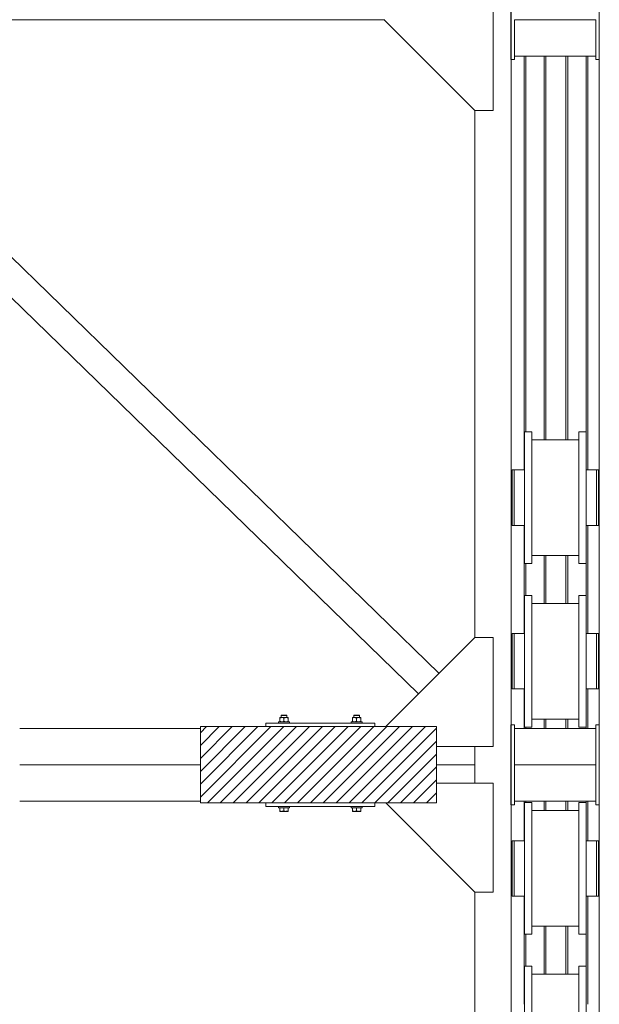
# Model space of a CAD drawing. Header units: millimetres. Extents: x 53746 to 116821, y -810352 to -765802.
# Tile 317 of 347: x 97264 to 98858, y -777261 to -774552. Entities that reach past the tile are written whole.
import ezdxf

# ---------------------------------------------------------------- set-up
doc = ezdxf.new("R2010")
doc.units = ezdxf.units.MM
doc.header["$MEASUREMENT"] = 0
for name, color, linetype, lineweight in [('Main Cradle Rails', 7, 'Continuous', 0), ('Side Cradle Blocks', 7, 'Continuous', 0), ('Side Cradle Stbd', 7, 'Continuous', 0), ('Side Slip Rails', 7, 'Continuous', 0)]:
    doc.layers.add(name, color=color, linetype=linetype, lineweight=lineweight)

# ---------------------------------------------------------------- blocks, each defined once
blk = doc.blocks.new('*U57')
at = {"linetype": 'Continuous', "lineweight": 0}
h = blk.add_hatch(dxfattribs=at)
h.set_pattern_fill('HATCH', color=30, style=0, pattern_type=2)
h.set_pattern_definition([(45, (12634.904, 11481.663), (-17.719, 17.719), [])])
h.paths.add_polyline_path([(12477.5, 11579.5), (12477.5, 11574.5), (12477.5, 11474.5), (12477.5, 11374.5), (12477.5, 11369.5), (12657.5, 11369.5), (12957.5, 11369.5), (12987.4, 11369.5), (13127.5, 11369.5), (13127.5, 11424.2), (13127.5, 11474.5), (13127.5, 11524.7), (13127.5, 11579.5), (12987.4, 11579.5), (12957.5, 11579.5), (12657.5, 11579.5)])
at = {"color": 30, "linetype": 'Continuous', "lineweight": 0, "flags": 128}
blk.add_lwpolyline([(12477.5, 11579.5), (12477.5, 11574.5), (12477.5, 11474.5), (12477.5, 11374.5), (12477.5, 11369.5), (12657.5, 11369.5), (12957.5, 11369.5), (12987.4, 11369.5), (13127.5, 11369.5), (13127.5, 11424.2), (13127.5, 11474.5), (13127.5, 11524.7), (13127.5, 11579.5), (12987.4, 11579.5), (12957.5, 11579.5), (12657.5, 11579.5), (12477.5, 11579.5)], close=True, dxfattribs=at)
at = {"layer": 'Side Cradle Blocks', "color": 7, "linetype": 'Continuous', "lineweight": 0}
for p, q in [((12695.9, 11604.4), (12695.9, 11604.2)), ((12695.9, 11602.6), (12698.1, 11603.6)), ((12695.9, 11602.6), (12695.9, 11594.3)), ((12695.9, 11593.2), (12695.9, 11594.3)), ((12696.6, 11604.4), (12696.5, 11604.4)), ((12701.7, 11604.4), (12698.7, 11604.4)), ((12699.5, 11604.4), (12699.5, 11604.4)), ((12701.7, 11604.4), (12705.5, 11604.4)), ((12705.2, 11603.7), (12703.2, 11604.3)), ((12705.4, 11593.2), (12707.5, 11594.3)), ((12707.5, 11602.6), (12709.7, 11603.6)), ((12707.5, 11594.3), (12707.5, 11602.6)), ((12712.5, 11611.5), (12710.2, 11611.5)), ((12713.2, 11610.5), (12710.6, 11610.5)), ((12713.3, 11604.4), (12716.4, 11604.4)), ((12716.8, 11603.7), (12714.8, 11604.3)), ((12715.6, 11604.4), (12715.5, 11604.4)), ((12716.9, 11593.2), (12719.1, 11594.3)), ((12718.5, 11604.4), (12718.4, 11604.4)), ((12719.1, 11603.6), (12719.1, 11603.7)), ((12719.1, 11603.6), (12719.1, 11602.6)), ((12719.1, 11594.3), (12719.1, 11602.6)), ((12895.9, 11603.6), (12895.9, 11603.7)), ((12895.9, 11602.6), (12895.9, 11603.6)), ((12895.9, 11594.3), (12895.9, 11602.6)), ((12898.1, 11593.2), (12895.9, 11594.3)), ((12896.5, 11604.4), (12896.6, 11604.4)), ((12898.2, 11603.7), (12900.2, 11604.3)), ((12901.7, 11604.4), (12898.7, 11604.4)), ((12899.5, 11604.4), (12899.5, 11604.4)), ((12901.9, 11610.5), (12904.5, 11610.5)), ((12902.6, 11611.5), (12904.8, 11611.5)), ((12907.5, 11602.6), (12905.4, 11603.6)), ((12907.5, 11594.3), (12907.5, 11602.6)), ((12909.7, 11593.2), (12907.5, 11594.3)), ((12913.3, 11604.4), (12909.6, 11604.4)), ((12909.8, 11603.7), (12911.8, 11604.3)), ((12913.3, 11604.4), (12916.4, 11604.4)), ((12915.5, 11604.4), (12915.6, 11604.4)), ((12919.1, 11602.6), (12917, 11603.6)), ((12918.5, 11604.4), (12918.4, 11604.4)), ((12919.1, 11604.4), (12919.1, 11604.2)), ((12919.1, 11602.6), (12919.1, 11594.3)), ((12919.1, 11593.2), (12919.1, 11594.3)), ((12477.5, 11579.5), (12477.5, 11369.5)), ((13127.5, 11579.5), (12477.5, 11579.5)), ((12657.5, 11589.5), (12657.5, 11579.5)), ((12957.5, 11589.5), (12657.5, 11589.5)), ((12696.6, 11592.5), (12696.5, 11592.5)), ((12699.5, 11592.5), (12699.5, 11592.5)), ((12699.8, 11592.7), (12701.7, 11592.5)), ((12711.3, 11592.7), (12713.3, 11592.5)), ((12715.5, 11592.5), (12715.6, 11592.5)), ((12718.5, 11592.5), (12718.4, 11592.5)), ((12719.1, 11592.7), (12719.1, 11592.5)), ((12895.9, 11592.7), (12895.9, 11592.5)), ((12896.5, 11592.5), (12896.6, 11592.5)), ((12899.5, 11592.5), (12899.5, 11592.5)), ((12903.7, 11592.7), (12901.7, 11592.5)), ((12915.3, 11592.7), (12913.3, 11592.5)), ((12915.5, 11592.5), (12915.6, 11592.5)), ((12918.5, 11592.5), (12918.4, 11592.5)), ((12957.5, 11579.5), (12957.5, 11589.5)), ((13127.5, 11369.5), (13127.5, 11579.5)), ((12477.5, 11369.5), (13127.5, 11369.5)), ((12657.5, 11359.5), (12657.5, 11369.5)), ((12957.5, 11359.5), (12657.5, 11359.5)), ((12695.9, 11348.3), (12695.9, 11356.5)), ((12713.3, 11356.5), (12707.5, 11356.5)), ((12707.5, 11348.3), (12707.5, 11356.5)), ((12719.1, 11356.5), (12719.1, 11348.3)), ((12895.9, 11356.5), (12895.9, 11348.3)), ((12901.8, 11356.5), (12907.5, 11356.5)), ((12907.5, 11348.3), (12907.5, 11356.5)), ((12919.1, 11348.3), (12919.1, 11356.5)), ((12957.5, 11369.5), (12957.5, 11359.5)), ((12695.9, 11347.2), (12695.9, 11348.3)), ((12698.1, 11347.3), (12695.9, 11348.3)), ((12696.5, 11346.5), (12696.6, 11346.5)), ((12696.6, 11346.5), (12696.8, 11346.5)), ((12701.7, 11346.5), (12698.7, 11346.5)), ((12698.8, 11346.5), (12698.7, 11346.5)), ((12701.7, 11346.5), (12704.4, 11346.5)), ((12707.5, 11348.3), (12705.4, 11347.2)), ((12709.7, 11347.3), (12707.5, 11348.3)), ((12713.3, 11346.5), (12709.6, 11346.5)), ((12710.6, 11346.5), (12713.3, 11346.5)), ((12719.1, 11348.3), (12716.9, 11347.2)), ((12719.1, 11346.5), (12718.4, 11346.5)), ((12718.5, 11346.5), (12718.4, 11346.5)), ((12719.1, 11346.7), (12719.1, 11346.5)), ((12895.9, 11348.3), (12898.1, 11347.2)), ((12895.9, 11346.7), (12895.9, 11346.5)), ((12895.9, 11346.5), (12896.6, 11346.5)), ((12896.6, 11346.5), (12896.5, 11346.5)), ((12901.7, 11346.5), (12905.5, 11346.5)), ((12901.7, 11346.5), (12904.4, 11346.5)), ((12905.4, 11347.3), (12907.5, 11348.3)), ((12907.5, 11348.3), (12909.7, 11347.2)), ((12910.6, 11346.5), (12913.3, 11346.5)), ((12913.3, 11346.5), (12916.4, 11346.5)), ((12916.4, 11346.5), (12916.2, 11346.5)), ((12917, 11347.3), (12919.1, 11348.3)), ((12918.2, 11346.5), (12918.4, 11346.5)), ((12918.5, 11346.5), (12918.4, 11346.5)), ((12919.1, 11347.2), (12919.1, 11348.3))]:
    blk.add_line(p, q, dxfattribs=at)
at = {"layer": 'Side Cradle Blocks', "color": 7, "linetype": 'Continuous', "lineweight": 0, "flags": 128}
for points in [[(12695.9, 11604.4), (12696.6, 11604.4), (12698.7, 11604.4)], [(12695.9, 11602.6), (12695.9, 11603.6), (12695.9, 11603.7), (12695.9, 11604.2)], [(12699.8, 11592.7), (12698.7, 11593), (12698.1, 11593.3), (12695.9, 11594.3)], [(12698.1, 11603.6), (12698.7, 11603.9), (12699.8, 11604.2), (12701.7, 11604.4), (12702.5, 11604.4), (12703.2, 11604.3)], [(12699.5, 11604.4), (12699.5, 11610.5), (12700.5, 11611.5), (12701, 11611.5), (12702.6, 11611.5), (12704.8, 11611.5), (12707.5, 11611.5), (12710.2, 11611.5)], [(12699.5, 11610.5), (12700.1, 11610.5), (12701.9, 11610.5), (12704.5, 11610.5), (12707.5, 11610.5), (12710.6, 11610.5)], [(12705.2, 11603.7), (12705.4, 11603.7), (12707.5, 11602.6)], [(12713.3, 11604.4), (12709.6, 11604.4), (12705.5, 11604.4)], [(12711.3, 11592.7), (12710.3, 11593), (12709.7, 11593.3), (12707.5, 11594.3)], [(12709.7, 11603.6), (12710.3, 11603.9), (12711.3, 11604.2), (12713.3, 11604.4), (12714, 11604.4), (12714.8, 11604.3)], [(12712.5, 11611.5), (12714, 11611.5), (12714.5, 11611.5), (12715.5, 11610.5), (12715.5, 11604.4)], [(12713.2, 11610.5), (12714.9, 11610.5), (12715.5, 11610.5)], [(12716.4, 11604.4), (12718.4, 11604.4), (12719.1, 11604.4), (12719.1, 11604.2), (12719.1, 11603.7)], [(12716.8, 11603.7), (12716.9, 11603.7), (12719.1, 11602.6)], [(12719.1, 11592.7), (12719.1, 11593.2), (12719.1, 11593.2), (12719.1, 11594.3)], [(12895.9, 11603.7), (12895.9, 11604.2), (12895.9, 11604.4), (12896.6, 11604.4), (12898.7, 11604.4)], [(12895.9, 11602.6), (12898.1, 11603.7), (12898.2, 11603.7)], [(12895.9, 11594.3), (12895.9, 11593.2), (12895.9, 11593.2), (12895.9, 11592.7)], [(12899.5, 11604.4), (12899.5, 11610.5), (12900.5, 11611.5), (12901, 11611.5), (12902.6, 11611.5)], [(12899.5, 11610.5), (12900.1, 11610.5), (12901.9, 11610.5)], [(12900.2, 11604.3), (12901, 11604.4), (12901.7, 11604.4), (12903.7, 11604.2), (12904.7, 11603.9), (12905.4, 11603.6)], [(12909.6, 11604.4), (12905.5, 11604.4), (12901.7, 11604.4)], [(12907.5, 11594.3), (12905.4, 11593.3), (12904.7, 11593), (12903.7, 11592.7)], [(12904.5, 11610.5), (12907.5, 11610.5), (12910.6, 11610.5), (12913.2, 11610.5), (12914.9, 11610.5), (12915.5, 11610.5)], [(12904.8, 11611.5), (12907.5, 11611.5), (12910.2, 11611.5), (12912.5, 11611.5), (12914, 11611.5), (12914.5, 11611.5), (12915.5, 11610.5), (12915.5, 11604.4)], [(12907.5, 11602.6), (12909.7, 11603.7), (12909.8, 11603.7)], [(12911.8, 11604.3), (12912.6, 11604.4), (12913.3, 11604.4), (12915.3, 11604.2), (12916.3, 11603.9), (12917, 11603.6)], [(12919.1, 11594.3), (12917, 11593.3), (12916.3, 11593), (12915.3, 11592.7)], [(12916.4, 11604.4), (12918.4, 11604.4), (12919.1, 11604.4)], [(12919.1, 11604.2), (12919.1, 11603.7), (12919.1, 11603.6), (12919.1, 11602.6)], [(12692.5, 11589.5), (12692.5, 11592.5), (12693.7, 11592.5), (12696.9, 11592.5), (12701.8, 11592.5), (12707.5, 11592.5), (12713.3, 11592.5), (12718.1, 11592.5), (12721.4, 11592.5), (12722.5, 11592.5), (12722.5, 11589.5)], [(12695.9, 11593.2), (12695.9, 11593.2), (12695.9, 11592.6), (12695.9, 11592.5)], [(12705.4, 11593.2), (12705.2, 11593.1), (12703.2, 11592.6), (12702.5, 11592.5), (12701.7, 11592.5)], [(12716.9, 11593.2), (12716.8, 11593.1), (12714.8, 11592.6), (12714, 11592.5), (12713.3, 11592.5)], [(12892.5, 11589.5), (12892.5, 11592.5), (12893.7, 11592.5), (12896.9, 11592.5), (12901.8, 11592.5), (12907.5, 11592.5), (12913.3, 11592.5), (12918.1, 11592.5), (12921.4, 11592.5), (12922.5, 11592.5), (12922.5, 11589.5)], [(12901.7, 11592.5), (12901, 11592.5), (12900.2, 11592.6), (12898.2, 11593.1), (12898.1, 11593.2)], [(12913.3, 11592.5), (12912.6, 11592.5), (12911.8, 11592.6), (12909.8, 11593.1), (12909.7, 11593.2)], [(12919.1, 11592.5), (12919.1, 11592.6), (12919.1, 11593.2), (12919.1, 11593.2)], [(12707.5, 11356.5), (12701.8, 11356.5), (12696.9, 11356.5), (12693.7, 11356.5), (12692.5, 11356.5), (12692.5, 11359.5)], [(12722.5, 11359.5), (12722.5, 11356.5), (12721.4, 11356.5), (12718.1, 11356.5), (12713.3, 11356.5)], [(12901.8, 11356.5), (12896.9, 11356.5), (12893.7, 11356.5), (12892.5, 11356.5), (12892.5, 11359.5)], [(12922.5, 11359.5), (12922.5, 11356.5), (12921.4, 11356.5), (12918.1, 11356.5), (12913.3, 11356.5), (12907.5, 11356.5)], [(12695.9, 11347.2), (12695.9, 11347.2), (12695.9, 11346.6), (12695.9, 11346.5), (12696.6, 11346.5), (12698.7, 11346.5)], [(12698.1, 11347.3), (12698.7, 11347), (12699.8, 11346.7), (12701.7, 11346.5), (12702.5, 11346.5), (12703.2, 11346.6), (12705.2, 11347.1), (12705.4, 11347.2)], [(12701.7, 11346.5), (12705.5, 11346.5), (12709.6, 11346.5)], [(12709.7, 11347.3), (12710.3, 11347), (12711.3, 11346.7), (12713.3, 11346.5), (12714, 11346.5), (12714.8, 11346.6), (12716.8, 11347.1), (12716.9, 11347.2)], [(12713.3, 11346.5), (12713.3, 11346.5), (12716.4, 11346.5), (12718.4, 11346.5)], [(12719.1, 11346.7), (12719.1, 11347.2), (12719.1, 11347.2), (12719.1, 11348.3)], [(12895.9, 11348.3), (12895.9, 11347.2), (12895.9, 11347.2), (12895.9, 11346.7)], [(12896.6, 11346.5), (12898.7, 11346.5), (12901.7, 11346.5), (12901.7, 11346.5)], [(12898.1, 11347.2), (12898.2, 11347.1), (12900.2, 11346.6), (12901, 11346.5), (12901.7, 11346.5), (12903.7, 11346.7), (12904.7, 11347), (12905.4, 11347.3)], [(12905.5, 11346.5), (12909.6, 11346.5), (12913.3, 11346.5)], [(12909.7, 11347.2), (12909.8, 11347.1), (12911.8, 11346.6), (12912.6, 11346.5), (12913.3, 11346.5), (12915.3, 11346.7), (12916.3, 11347), (12917, 11347.3)], [(12916.4, 11346.5), (12918.4, 11346.5), (12919.1, 11346.5), (12919.1, 11346.6), (12919.1, 11347.2), (12919.1, 11347.2)]]:
    blk.add_lwpolyline(points, dxfattribs=at)
at = {"layer": 'Side Cradle Stbd', "color": 7, "linetype": 'Continuous', "lineweight": 0}
for p, q in [((13282.7, 13274.7), (13282.7, 13589)), ((13332.7, 13589), (13332.7, 7459.6)), ((12982.9, 13524.5), (11475.1, 13524.5)), ((13232.7, 13274.7), (12982.7, 13524.7)), ((13342.1, 13424.5), (13342.1, 13524.5)), ((13342.1, 13524.5), (13565.1, 13524.5)), ((13565.1, 13524.5), (13565.1, 13424.5)), ((11382, 13431.4), (13134.1, 11726.2)), ((13332.1, 13414.5), (13342.1, 13414.5)), ((13342.1, 13424.5), (13565.1, 13424.5)), ((13342.1, 13424.5), (13342.1, 13414.5)), ((13565.1, 13414.5), (13565.1, 13424.5)), ((13565.1, 13414.5), (13575.1, 13414.5)), ((13575.1, 11584.5), (13575.1, 13414.5)), ((11325.5, 13374.8), (13077.6, 11669.7)), ((13232.7, 13274.7), (13232.7, 11824.7)), ((13282.7, 13274.7), (13232.7, 13274.7)), ((13389.2, 12390.7), (13389.2, 12376.9)), ((13539.2, 12390.7), (13539.2, 12376.9)), ((13389.2, 12368.5), (13519.2, 12368.5)), ((13335.7, 12279.9), (13335.7, 12285.7)), ((13335.7, 12263.3), (13335.7, 12279.9)), ((13369.2, 12278.8), (13369.2, 12209.5)), ((13519.2, 12278.8), (13519.2, 12209.5)), ((13539.2, 12279.9), (13539.2, 12285.7)), ((13567.7, 12279.9), (13567.7, 12285.7)), ((13567.7, 12263.3), (13567.7, 12279.9)), ((13332.7, 12249.5), (13335.7, 12249.5)), ((13572.7, 12246.4), (13572.7, 12249.5)), ((13572.7, 12249.5), (13575.1, 12249.5)), ((13567.7, 12180.3), (13567.7, 12209.5)), ((13335.7, 12169.5), (13332.7, 12169.5)), ((13575.1, 12169.5), (13572.7, 12169.5)), ((13519.2, 12050.5), (13389.2, 12050.5)), ((13389.2, 11940.7), (13389.2, 11926.9)), ((13539.2, 11940.7), (13539.2, 11926.9)), ((13389.2, 11918.5), (13519.2, 11918.5)), ((13335.7, 11829.9), (13335.7, 11835.7)), ((13335.7, 11813.3), (13335.7, 11829.9)), ((13369.2, 11828.8), (13369.2, 11759.5)), ((13519.2, 11828.8), (13519.2, 11759.5)), ((13539.2, 11829.9), (13539.2, 11835.7)), ((13567.7, 11829.9), (13567.7, 11835.7)), ((13567.7, 11813.3), (13567.7, 11829.9)), ((13332.7, 11799.5), (13335.7, 11799.5)), ((13572.7, 11796.4), (13572.7, 11799.5)), ((13572.7, 11799.5), (13575.1, 11799.5)), ((13567.7, 11730.3), (13567.7, 11759.5)), ((13335.7, 11719.5), (13332.7, 11719.5)), ((13575.1, 11719.5), (13572.7, 11719.5)), ((13519.2, 11600.5), (13389.2, 11600.5)), ((11980.5, 11574.5), (12477.5, 11574.5)), ((13332.1, 11584.5), (13332.1, 11534.5)), ((13342.1, 11584.5), (13332.1, 11584.5)), ((13342.1, 11574.5), (13342.1, 11584.5)), ((13342.1, 11574.5), (13565.1, 11574.5)), ((13342.1, 11574.5), (13342.1, 11474.5)), ((13565.1, 11584.5), (13565.1, 11574.5)), ((13575.1, 11584.5), (13565.1, 11584.5)), ((13565.1, 11474.5), (13565.1, 11574.5)), ((13575.1, 11534.5), (13575.1, 11584.5)), ((13232.7, 11524.7), (13232.7, 11424.2)), ((12477.5, 11474.5), (11980.5, 11474.5)), ((13232.7, 11474.5), (13127.5, 11474.5)), ((13342.1, 11374.5), (13342.1, 11474.5)), ((13342.1, 11474.5), (13565.1, 11474.5)), ((13565.1, 11474.5), (13565.1, 11374.5)), ((11980.5, 11374.5), (12477.5, 11374.5)), ((13332.1, 11364.5), (13342.1, 11364.5)), ((13342.1, 11374.5), (13565.1, 11374.5)), ((13342.1, 11374.5), (13342.1, 11364.5)), ((13565.1, 11364.5), (13565.1, 11374.5)), ((13565.1, 11364.5), (13575.1, 11364.5)), ((13575.1, 9534.5), (13575.1, 11364.5)), ((13389.2, 11348.5), (13519.2, 11348.5)), ((13332.7, 11229.5), (13335.7, 11229.5)), ((13567.7, 11189.5), (13567.7, 11218.6)), ((13572.7, 11229.5), (13575.1, 11229.5)), ((13572.7, 11226.4), (13572.7, 11226.9)), ((13572.7, 11218.6), (13572.7, 11218.9)), ((13572.7, 11218), (13572.7, 11218.6)), ((13572.7, 11217.7), (13572.7, 11218)), ((13572.7, 11218), (13572.7, 11218)), ((13369.2, 11120.1), (13369.2, 11189.5)), ((13519.2, 11120.1), (13519.2, 11189.5)), ((13567.7, 11189.5), (13567.7, 11160.3)), ((13572.7, 11204.8), (13572.7, 11206.2)), ((13572.7, 11161.1), (13572.7, 11161.2)), ((13572.7, 11160.9), (13572.7, 11161.1)), ((13572.7, 11160.3), (13572.7, 11160.9)), ((13572.7, 11154.1), (13572.7, 11160.3)), ((13335.7, 11149.5), (13332.7, 11149.5)), ((13335.7, 11135.6), (13335.7, 11119.1)), ((13567.7, 11135.6), (13567.7, 11119.1)), ((13572.7, 11152.5), (13572.7, 11154.1)), ((13572.7, 11152.5), (13572.7, 11149.5)), ((13575.1, 11149.5), (13572.7, 11149.5)), ((13232.7, 11124.2), (13232.7, 7459.6)), ((13335.7, 11113.3), (13335.7, 11119.1)), ((13539.2, 11119.1), (13539.2, 11113.3)), ((13567.7, 11113.3), (13567.7, 11119.1)), ((13519.2, 11030.5), (13389.2, 11030.5)), ((13389.2, 11008.3), (13389.2, 11022.1)), ((13539.2, 11008.3), (13539.2, 11022.1)), ((13389.2, 10898.5), (13519.2, 10898.5))]:
    blk.add_line(p, q, dxfattribs=at)
at = {"layer": 'Side Cradle Stbd', "color": 7, "linetype": 'Continuous', "lineweight": 0, "flags": 128}
for points in [[(13332.1, 13414.5), (13332.1, 13434), (13332.1, 13524.5), (13332.1, 13584.5)], [(13575.1, 13584.5), (13575.1, 13524.5), (13575.1, 13434), (13575.1, 13414.5)], [(13369.2, 12390.7), (13369.2, 12390.7), (13389.2, 12390.7)], [(13369.2, 12390.7), (13369.2, 12376.9), (13369.2, 12337.6), (13369.2, 12278.8)], [(13519.2, 12390.7), (13519.2, 12390.7), (13539.2, 12390.7)], [(13519.2, 12390.7), (13519.2, 12376.9), (13519.2, 12337.6), (13519.2, 12278.8)], [(13389.2, 12376.9), (13389.2, 12337.6), (13389.2, 12278.8), (13389.2, 12209.5), (13389.2, 12209.5)], [(13539.2, 12376.9), (13539.2, 12337.6), (13539.2, 12278.8), (13539.2, 12209.5)], [(13340.7, 12209.5), (13340.7, 12209.5), (13340.7, 12238.6), (13340.7, 12263.3), (13340.7, 12279.9), (13340.7, 12285.7), (13335.7, 12285.7)], [(13369.2, 12285.7), (13340.7, 12285.7), (13340.7, 12285.7)], [(13567.7, 12285.7), (13567.7, 12285.7), (13539.2, 12285.7)], [(13567.7, 12133.3), (13567.7, 12133.3), (13572.7, 12133.3), (13572.7, 12139.1), (13572.7, 12155.6), (13572.7, 12180.3), (13572.7, 12209.5), (13572.7, 12238.6), (13572.7, 12263.3), (13572.7, 12279.9), (13572.7, 12285.7), (13567.7, 12285.7)], [(13335.7, 12133.3), (13335.7, 12139.1), (13335.7, 12155.6), (13335.7, 12180.3), (13335.7, 12209.5), (13335.7, 12238.6), (13335.7, 12263.3)], [(13567.7, 12180.3), (13567.7, 12180.3), (13567.7, 12209.5), (13567.7, 12238.6), (13567.7, 12263.3)], [(13572.7, 12246.4), (13572.7, 12244.9), (13572.7, 12238.6)], [(13572.7, 12238.6), (13572.7, 12238), (13572.7, 12237.8), (13572.7, 12237.7)], [(13340.7, 12155.6), (13340.7, 12180.3), (13340.7, 12209.5), (13340.7, 12209.5)], [(13389.2, 12209.5), (13389.2, 12140.1), (13389.2, 12081.3), (13389.2, 12042.1), (13389.2, 12028.3), (13369.2, 12028.3), (13369.2, 12028.3)], [(13369.2, 12209.5), (13369.2, 12140.1), (13369.2, 12081.3), (13369.2, 12042.1), (13369.2, 12028.3)], [(13539.2, 12209.5), (13539.2, 12209.5), (13539.2, 12140.1), (13539.2, 12081.3), (13539.2, 12042.1), (13539.2, 12028.3), (13519.2, 12028.3), (13519.2, 12028.3)], [(13519.2, 12209.5), (13519.2, 12140.1), (13519.2, 12081.3), (13519.2, 12042.1), (13519.2, 12028.3)], [(13572.7, 12194.2), (13572.7, 12194.2), (13572.7, 12192.8), (13572.7, 12181.2), (13572.7, 12181.2)], [(13539.2, 12133.3), (13567.7, 12133.3), (13567.7, 12139.1), (13567.7, 12155.6), (13567.7, 12180.3), (13567.7, 12180.3)], [(13539.2, 12180.3), (13539.2, 12180.3), (13539.2, 12177.2), (13539.2, 12155.6), (13539.2, 12155.6)], [(13572.7, 12181.2), (13572.7, 12181.2), (13572.7, 12180.9), (13572.7, 12180.9), (13572.7, 12180.3)], [(13572.7, 12180.3), (13572.7, 12180.1), (13572.7, 12172.5), (13572.7, 12172.5), (13572.7, 12172.5), (13572.7, 12172), (13572.7, 12169.5), (13572.7, 12169.5), (13572.7, 12169.5)], [(13335.7, 12133.3), (13335.7, 12133.3), (13340.7, 12133.3), (13340.7, 12139.1), (13340.7, 12139.1)], [(13340.7, 12133.3), (13340.7, 12139.1), (13340.7, 12155.6), (13340.7, 12155.6)], [(13539.2, 12155.6), (13539.2, 12155.6), (13539.2, 12153.5), (13539.2, 12140.1)], [(13539.2, 12140.1), (13539.2, 12139.1), (13539.2, 12139.1), (13539.2, 12138.3), (13539.2, 12133.3), (13539.2, 12133.3), (13539.2, 12133.3)], [(13340.7, 12133.3), (13340.7, 12133.3), (13369.2, 12133.3)], [(13369.2, 11940.7), (13369.2, 11940.7), (13389.2, 11940.7)], [(13369.2, 11940.7), (13369.2, 11926.9), (13369.2, 11887.6), (13369.2, 11828.8)], [(13389.2, 11926.9), (13389.2, 11887.6), (13389.2, 11828.8), (13389.2, 11759.5), (13389.2, 11690.1), (13389.2, 11631.3), (13389.2, 11592.1), (13389.2, 11578.3), (13369.2, 11578.3), (13369.2, 11578.3)], [(13519.2, 11940.7), (13519.2, 11940.7), (13539.2, 11940.7)], [(13519.2, 11940.7), (13519.2, 11926.9), (13519.2, 11887.6), (13519.2, 11828.8)], [(13539.2, 11926.9), (13539.2, 11887.6), (13539.2, 11828.8), (13539.2, 11759.5), (13539.2, 11690.1), (13539.2, 11631.3), (13539.2, 11592.1), (13539.2, 11578.3), (13519.2, 11578.3), (13519.2, 11578.3)], [(13127.5, 11524.7), (13282.7, 11524.7), (13282.7, 11824.7), (13232.7, 11824.7), (12987.4, 11579.5)], [(13340.7, 11788.6), (13340.7, 11788.6), (13340.7, 11813.3), (13340.7, 11829.9), (13340.7, 11835.7), (13335.7, 11835.7)], [(13335.7, 11683.3), (13335.7, 11689.1), (13335.7, 11705.6), (13335.7, 11730.3), (13335.7, 11759.5), (13335.7, 11788.6), (13335.7, 11813.3)], [(13369.2, 11835.7), (13340.7, 11835.7), (13340.7, 11835.7)], [(13567.7, 11835.7), (13567.7, 11835.7), (13539.2, 11835.7)], [(13567.7, 11683.3), (13567.7, 11683.3), (13572.7, 11683.3), (13572.7, 11689.1), (13572.7, 11705.6), (13572.7, 11730.3), (13572.7, 11759.5), (13572.7, 11788.6), (13572.7, 11813.3), (13572.7, 11829.9), (13572.7, 11835.7), (13567.7, 11835.7)], [(13567.7, 11759.5), (13567.7, 11759.5), (13567.7, 11788.6), (13567.7, 11813.3)], [(13340.7, 11759.5), (13340.7, 11759.5), (13340.7, 11788.6)], [(13572.7, 11796.4), (13572.7, 11794.9), (13572.7, 11788.6)], [(13572.7, 11788.6), (13572.7, 11788), (13572.7, 11787.8), (13572.7, 11787.7)], [(13340.7, 11683.3), (13340.7, 11689.1), (13340.7, 11705.6), (13340.7, 11730.3), (13340.7, 11759.5), (13340.7, 11759.5)], [(13369.2, 11759.5), (13369.2, 11690.1), (13369.2, 11631.3), (13369.2, 11592.1), (13369.2, 11578.3)], [(13519.2, 11759.5), (13519.2, 11690.1), (13519.2, 11631.3), (13519.2, 11592.1), (13519.2, 11578.3)], [(13567.7, 11730.3), (13567.7, 11730.3), (13567.7, 11759.5)], [(13539.2, 11730.3), (13539.2, 11730.3), (13539.2, 11727.2), (13539.2, 11705.6), (13539.2, 11705.6)], [(13567.7, 11705.6), (13567.7, 11730.3), (13567.7, 11730.3)], [(13572.7, 11744.2), (13572.7, 11744.2), (13572.7, 11742.8), (13572.7, 11731.2), (13572.7, 11731.2)], [(13572.7, 11731.2), (13572.7, 11731.2), (13572.7, 11730.9), (13572.7, 11730.9), (13572.7, 11730.3)], [(13572.7, 11730.3), (13572.7, 11730.1), (13572.7, 11722.5), (13572.7, 11722.5), (13572.7, 11722.5), (13572.7, 11722), (13572.7, 11719.5), (13572.7, 11719.5)], [(13539.2, 11683.3), (13567.7, 11683.3), (13567.7, 11689.1), (13567.7, 11705.6), (13567.7, 11705.6)], [(13539.2, 11705.6), (13539.2, 11705.6), (13539.2, 11703.5), (13539.2, 11690.1)], [(13335.7, 11683.3), (13335.7, 11683.3), (13340.7, 11683.3), (13340.7, 11683.3)], [(13340.7, 11683.3), (13340.7, 11683.3), (13369.2, 11683.3)], [(13539.2, 11690.1), (13539.2, 11689.1), (13539.2, 11689.1), (13539.2, 11688.3), (13539.2, 11683.3), (13539.2, 11683.3), (13539.2, 11683.3)], [(13332.1, 11364.5), (13332.1, 11384), (13332.1, 11474.5), (13332.1, 11534.5)], [(13575.1, 11534.5), (13575.1, 11474.5), (13575.1, 11384), (13575.1, 11364.5)], [(13127.5, 11424.2), (13282.7, 11424.2), (13282.7, 11124.2), (13232.7, 11124.2), (12987.4, 11369.5)], [(13369.2, 11370.7), (13369.2, 11370.7), (13389.2, 11370.7), (13389.2, 11356.9), (13389.2, 11317.6), (13389.2, 11258.8), (13389.2, 11189.5), (13389.2, 11120.1), (13389.2, 11061.3), (13389.2, 11022.1)], [(13369.2, 11370.7), (13369.2, 11356.9), (13369.2, 11317.6), (13369.2, 11258.8), (13369.2, 11189.5)], [(13519.2, 11370.7), (13519.2, 11370.7), (13539.2, 11370.7), (13539.2, 11356.9), (13539.2, 11317.6), (13539.2, 11258.8), (13539.2, 11189.5), (13539.2, 11120.1), (13539.2, 11061.3), (13539.2, 11022.1)], [(13519.2, 11370.7), (13519.2, 11356.9), (13519.2, 11317.6), (13519.2, 11258.8), (13519.2, 11189.5)], [(13340.7, 11265.7), (13340.7, 11265.7), (13335.7, 11265.7), (13335.7, 11265.7)], [(13335.7, 11135.6), (13335.7, 11160.3), (13335.7, 11189.5), (13335.7, 11218.6), (13335.7, 11243.3), (13335.7, 11259.9), (13335.7, 11265.7)], [(13369.2, 11265.7), (13340.7, 11265.7), (13340.7, 11265.7)], [(13340.7, 11189.5), (13340.7, 11189.5), (13340.7, 11218.6), (13340.7, 11243.3), (13340.7, 11259.9), (13340.7, 11265.7)], [(13567.7, 11218.6), (13567.7, 11218.6), (13567.7, 11243.3), (13567.7, 11259.9), (13567.7, 11265.7), (13539.2, 11265.7)], [(13539.2, 11265.7), (13539.2, 11265.7), (13539.2, 11265.7), (13539.2, 11260.6), (13539.2, 11259.9), (13539.2, 11259.9)], [(13539.2, 11259.9), (13539.2, 11259.9), (13539.2, 11258.8)], [(13539.2, 11258.8), (13539.2, 11245.4), (13539.2, 11243.3), (13539.2, 11243.3)], [(13539.2, 11243.3), (13539.2, 11221.7), (13539.2, 11218.6), (13539.2, 11218.6), (13539.2, 11218.6)], [(13567.7, 11113.3), (13567.7, 11113.3), (13572.7, 11113.3), (13572.7, 11119.1), (13572.7, 11135.6), (13572.7, 11160.3), (13572.7, 11189.5), (13572.7, 11218.6), (13572.7, 11243.3), (13572.7, 11259.9), (13572.7, 11265.7), (13567.7, 11265.7), (13567.7, 11265.7)], [(13567.7, 11135.6), (13567.7, 11160.3), (13567.7, 11189.5), (13567.7, 11218.6), (13567.7, 11218.6)], [(13572.7, 11226.9), (13572.7, 11229.5), (13572.7, 11229.5)], [(13572.7, 11218.9), (13572.7, 11226.4), (13572.7, 11226.4)], [(13572.7, 11206.2), (13572.7, 11217.7), (13572.7, 11217.7), (13572.7, 11217.7)], [(13340.7, 11160.3), (13340.7, 11189.5), (13340.7, 11189.5)], [(13539.2, 11189.5), (13539.2, 11164), (13539.2, 11160.3)], [(13340.7, 11135.6), (13340.7, 11160.3), (13340.7, 11160.3)], [(13335.7, 11113.3), (13335.7, 11113.3), (13340.7, 11113.3), (13340.7, 11119.1), (13340.7, 11135.6), (13340.7, 11135.6)], [(13340.7, 11113.3), (13340.7, 11113.3), (13369.2, 11113.3)], [(13369.2, 11120.1), (13369.2, 11061.3), (13369.2, 11022.1), (13369.2, 11008.3)], [(13519.2, 11120.1), (13519.2, 11061.3), (13519.2, 11022.1), (13519.2, 11008.3)], [(13539.2, 11113.3), (13567.7, 11113.3), (13567.7, 11113.3)], [(13389.2, 11008.3), (13369.2, 11008.3), (13369.2, 11008.3)], [(13539.2, 11008.3), (13519.2, 11008.3), (13519.2, 11008.3)], [(13369.2, 10920.7), (13369.2, 10920.7), (13389.2, 10920.7), (13389.2, 10906.9), (13389.2, 10867.6), (13389.2, 10808.8), (13389.2, 10739.5), (13389.2, 10670.1), (13389.2, 10611.3), (13389.2, 10572.1)], [(13369.2, 10920.7), (13369.2, 10906.9), (13369.2, 10867.6), (13369.2, 10808.8), (13369.2, 10739.5)], [(13519.2, 10920.7), (13519.2, 10920.7), (13539.2, 10920.7), (13539.2, 10906.9), (13539.2, 10867.6), (13539.2, 10808.8), (13539.2, 10739.5), (13539.2, 10670.1), (13539.2, 10611.3), (13539.2, 10572.1)], [(13519.2, 10920.7), (13519.2, 10906.9), (13519.2, 10867.6), (13519.2, 10808.8), (13519.2, 10739.5)]]:
    blk.add_lwpolyline(points, dxfattribs=at)
at = {"layer": 'Side Slip Rails', "color": 7, "linetype": 'Continuous', "lineweight": 0}
for p, q in [((13368.4, 13424.5), (13368.4, 12285.7)), ((13373, 13424.5), (13373, 12390.7)), ((13423.4, 13424.5), (13423.4, 12368.5)), ((13428.4, 13424.5), (13428.4, 12368.5)), ((13483.4, 13424.5), (13483.4, 12368.5)), ((13488.4, 13424.5), (13488.4, 12368.5)), ((13538.7, 13424.5), (13538.7, 12390.7)), ((13543.4, 13424.5), (13543.4, 12285.7)), ((13368.4, 12133.3), (13368.4, 11835.7)), ((13543.4, 12133.3), (13543.4, 11835.7)), ((13373, 12028.3), (13373, 11940.7)), ((13423.4, 12050.5), (13423.4, 11918.5)), ((13428.4, 12050.5), (13428.4, 11918.5)), ((13483.4, 12050.5), (13483.4, 11918.5)), ((13488.4, 12050.5), (13488.4, 11918.5)), ((13538.7, 12028.3), (13538.7, 11940.7)), ((13368.4, 11683.3), (13368.4, 11574.5)), ((13543.4, 11683.3), (13543.4, 11574.5)), ((13423.4, 11600.5), (13423.4, 11574.5)), ((13428.4, 11600.5), (13428.4, 11574.5)), ((13483.4, 11600.5), (13483.4, 11574.5)), ((13488.4, 11600.5), (13488.4, 11574.5)), ((13373, 11578.3), (13373, 11574.5)), ((13538.7, 11578.3), (13538.7, 11574.5)), ((13368.4, 11374.5), (13368.4, 11265.7)), ((13373, 11374.5), (13373, 11370.7)), ((13423.4, 11374.5), (13423.4, 11348.5)), ((13428.4, 11374.5), (13428.4, 11348.5)), ((13483.4, 11374.5), (13483.4, 11348.5)), ((13488.4, 11374.5), (13488.4, 11348.5)), ((13538.7, 11374.5), (13538.7, 11370.7)), ((13543.4, 11374.5), (13543.4, 11265.7)), ((13368.4, 11113.3), (13368.4, 10815.7)), ((13543.4, 11113.3), (13543.4, 10815.7)), ((13423.4, 11030.5), (13423.4, 10898.5)), ((13428.4, 11030.5), (13428.4, 10898.5)), ((13483.4, 11030.5), (13483.4, 10898.5)), ((13488.4, 11030.5), (13488.4, 10898.5)), ((13373, 11008.3), (13373, 10920.7)), ((13538.7, 11008.3), (13538.7, 10920.7))]:
    blk.add_line(p, q, dxfattribs=at)

msp = doc.modelspace()

# ---------------------------------------------------------------- block references
at = {"layer": 'Main Cradle Rails', "color": 7, "linetype": 'Continuous', "lineweight": 0}
msp.add_blockref('*U57', (85283.05, -788076.95), dxfattribs=at)

doc.saveas('drawing.dxf')
